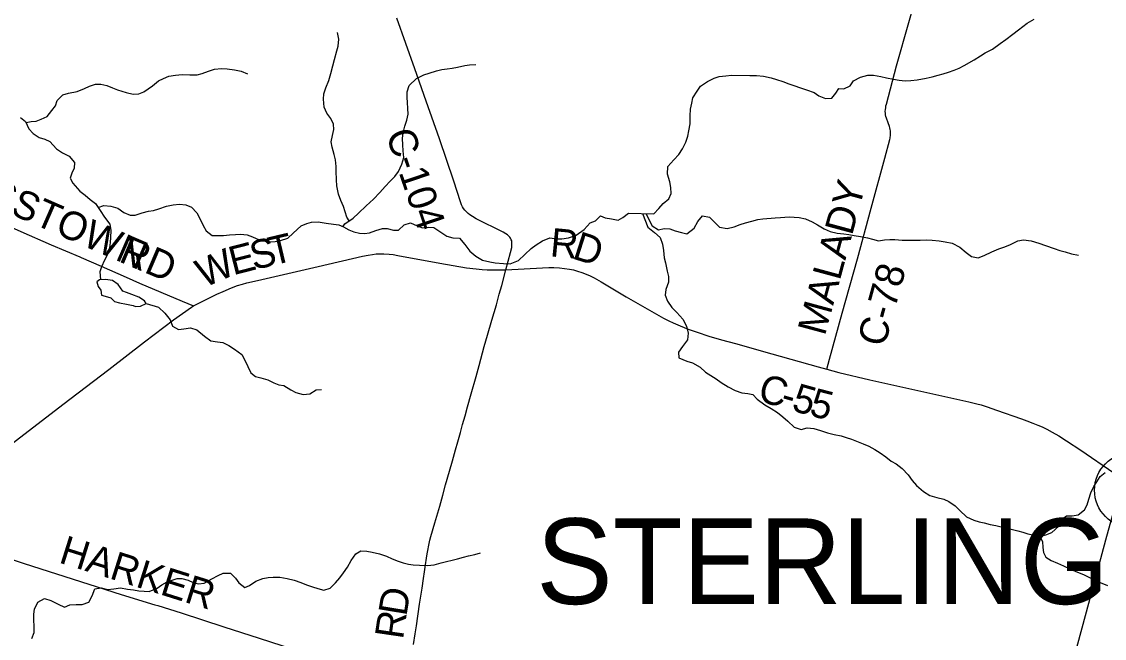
# Model space of a CAD drawing. Extents: x 1451455 to 1749751, y 218250 to 574981.
# Drawn here: x 1544531 to 1555909, y 395415 to 401899 of the extents above; entities that cross this region are included whole.
import ezdxf

# ---------------------------------------------------------------- set-up
doc = ezdxf.new("R2010")
doc.units = 0
for name, color, linetype in [('GM_X_County_Road', 7, 'Continuous'), ('GM_X_County_Road_Text', 7, 'Continuous'), ('GM_X_Minor_Lake', 7, 'Continuous'), ('GM_X_Minor_River', 7, 'Continuous'), ('GM_X_Township_Road', 7, 'Continuous'), ('GM_X_Township_Road_Text', 7, 'Continuous'), ('GM_X_Township_Text', 7, 'Continuous'), ('GM_X_Unincorporated', 7, 'Continuous')]:
    doc.layers.add(name, color=color, linetype=linetype)

msp = doc.modelspace()

# ---------------------------------------------------------------- linework, layer by layer
at = {"layer": 'GM_X_County_Road'}
for points in [[(1552991, 398244), (1553021, 398349), (1553154, 398833), (1553313, 399405), (1553457, 399937), (1553601, 400462), (1553654, 400659), (1553657, 400672), (1553659, 400685), (1553661, 400698), (1553662, 400711), (1553662, 400724), (1553662, 400737), (1553661, 400752), (1553659, 400764), (1553655, 400781), (1553651, 400797), (1553636, 400835), (1553619, 400883), (1553614, 400900), (1553610, 400918), (1553608, 400935), (1553607, 400954), (1553608, 400974), (1553611, 400994), (1553614, 401012), (1553618, 401030), (1553725, 401433), (1553853, 401891), (1554035, 402528)], [(1549620, 399291), (1549670, 399473), (1549682, 399523), (1549683, 399538), (1549684, 399556), (1549684, 399575), (1549681, 399593), (1549676, 399606), (1549669, 399621), (1549660, 399634), (1549648, 399647), (1549637, 399657), (1549621, 399669), (1549590, 399687), (1549309, 399827), (1549268, 399850), (1549241, 399868), (1549222, 399883), (1549203, 399901), (1549189, 399916), (1549176, 399935), (1549165, 399952), (1549155, 399973), (1549143, 400004), (1549072, 400222), (1548921, 400666), (1548783, 401062), (1548663, 401402), (1548475, 401934)], [(1543012, 400350), (1543333, 400211), (1543577, 400105), (1543886, 399969), (1544259, 399808), (1544522, 399694), (1544843, 399553), (1545142, 399426), (1545156, 399420)], [(1546336, 398910), (1546584, 399032), (1546650, 399062), (1546737, 399099), (1546798, 399123), (1546851, 399140), (1546898, 399153), (1547010, 399178), (1547647, 399324), (1548113, 399432), (1548174, 399445), (1548219, 399452), (1548255, 399456), (1548294, 399457), (1548336, 399457), (1548392, 399453), (1548434, 399449), (1548485, 399441), (1548924, 399360), (1549206, 399312), (1549307, 399299), (1549369, 399293), (1549422, 399290), (1549497, 399288), (1549620, 399291)], [(1545156, 399420), (1545366, 399328), (1545629, 399211)], [(1548649, 395351), (1548666, 395462), (1548679, 395546), (1548713, 395773), (1548740, 395944), (1548755, 396044), (1548765, 396114), (1548776, 396187), (1548784, 396258), (1548791, 396303), (1548798, 396337), (1548809, 396394), (1548822, 396447), (1548832, 396486), (1548873, 396629), (1548893, 396698), (1548924, 396805), (1548957, 396920), (1548987, 397028), (1549029, 397174), (1549059, 397283), (1549091, 397396), (1549115, 397481), (1549142, 397578), (1549165, 397662), (1549191, 397753), (1549218, 397850), (1549255, 397985), (1549306, 398169), (1549338, 398285), (1549392, 398482), (1549426, 398603), (1549472, 398760), (1549520, 398922), (1549550, 399033), (1549576, 399126), (1549620, 399291)], [(1549620, 399291), (1550005, 399311), (1550071, 399313), (1550123, 399313), (1550182, 399310), (1550237, 399304), (1550289, 399296), (1550330, 399288), (1550371, 399277), (1550417, 399262), (1550463, 399244), (1550505, 399226), (1550546, 399205), (1550620, 399164), (1550885, 399007), (1551275, 398782), (1551331, 398754), (1551378, 398732), (1551451, 398701), (1551537, 398667), (1551629, 398634), (1551752, 398593), (1551884, 398554), (1552032, 398514), (1552414, 398407), (1552900, 398268), (1552991, 398244)], [(1545629, 399211), (1545769, 399150), (1546218, 398959), (1546336, 398910)], [(1543259, 396650), (1543550, 396843), (1543897, 397069), (1544005, 397143), (1544102, 397211), (1544221, 397304), (1544476, 397500), (1544964, 397872), (1545446, 398241), (1545822, 398532), (1546127, 398765), (1546316, 398896), (1546336, 398910)], [(1552991, 398244), (1553120, 398209), (1553444, 398132), (1554485, 397901), (1554568, 397881), (1554613, 397869), (1554678, 397848), (1554774, 397815), (1555037, 397722), (1555094, 397701), (1555157, 397678), (1555209, 397658), (1555254, 397638), (1555304, 397614), (1555361, 397583), (1555429, 397543), (1555512, 397491), (1555660, 397393), (1556009, 397154), (1556046, 397131), (1556077, 397114), (1556106, 397100)], [(1554936, 392839), (1555120, 393496), (1555319, 394224), (1555434, 394645), (1555630, 395356), (1555711, 395657), (1555795, 395968), (1555925, 396452), (1556005, 396740), (1556089, 397036), (1556106, 397100)]]:
    msp.add_lwpolyline(points, dxfattribs=at)
at = {"layer": 'GM_X_Minor_Lake'}
for points in [[(1545780, 398906), (1545840, 398935), (1545823, 398965), (1545763, 399002), (1545690, 399031), (1545634, 399050), (1545593, 399065), (1545544, 399135), (1545487, 399178), (1545413, 399189), (1545351, 399186), (1545321, 399163), (1545336, 399113), (1545363, 399074), (1545372, 399024), (1545432, 399007), (1545468, 398995), (1545507, 398958), (1545561, 398943), (1545632, 398930), (1545702, 398913), (1545728, 398904)], [(1545728, 398904), (1545780, 398906)]]:
    msp.add_lwpolyline(points, dxfattribs=at)
at = {"layer": 'GM_X_Minor_River'}
for points in [[(1551174, 399878), (1551227, 399935), (1551274, 399988), (1551333, 400037), (1551355, 400093), (1551352, 400155), (1551341, 400215), (1551319, 400294), (1551322, 400374), (1551383, 400447), (1551436, 400502), (1551477, 400561), (1551510, 400633), (1551531, 400696), (1551544, 400750), (1551557, 400826), (1551557, 400908), (1551560, 400978), (1551573, 401042), (1551586, 401096), (1551629, 401167), (1551666, 401220), (1551738, 401269), (1551809, 401306), (1551861, 401321), (1551931, 401328), (1551991, 401337), (1552185, 401334), (1552255, 401331), (1552326, 401324), (1552408, 401307), (1552464, 401292), (1552531, 401269), (1552593, 401246), (1552646, 401227), (1552716, 401202), (1552779, 401183), (1552859, 401153), (1552910, 401119), (1552980, 401091), (1553046, 401094), (1553086, 401146), (1553119, 401197), (1553171, 401192), (1553237, 401223), (1553274, 401277), (1553345, 401316), (1553425, 401336), (1553483, 401336), (1553561, 401322), (1553620, 401309), (1553692, 401294), (1553752, 401283), (1553814, 401278), (1553876, 401279), (1553940, 401288), (1554036, 401305), (1554100, 401320), (1554164, 401335), (1554216, 401350), (1554272, 401369), (1554329, 401390), (1554383, 401411), (1554437, 401438), (1554542, 401497), (1554607, 401538), (1554657, 401569), (1554734, 401608), (1554815, 401670), (1554875, 401710), (1554946, 401766), (1555005, 401814), (1555098, 401882), (1555170, 401923)], [(1547974, 399806), (1547950, 399843), (1547931, 399898), (1547912, 399954), (1547885, 400018), (1547862, 400085), (1547842, 400173), (1547839, 400235), (1547838, 400325), (1547835, 400377), (1547830, 400445), (1547817, 400502), (1547794, 400578), (1547785, 400634), (1547798, 400702), (1547811, 400764), (1547808, 400822), (1547779, 400882), (1547740, 400935), (1547711, 401000), (1547703, 401082), (1547708, 401138), (1547727, 401203), (1547758, 401281), (1547779, 401353), (1547801, 401434), (1547818, 401500), (1547845, 401590), (1547856, 401641), (1547865, 401715), (1547850, 401784)], [(1544578, 400837), (1544631, 400849), (1544685, 400852), (1544736, 400873), (1544798, 400902), (1544849, 400963), (1544886, 401015), (1544905, 401070), (1544965, 401129), (1545024, 401145), (1545114, 401165), (1545192, 401194), (1545245, 401221), (1545307, 401240), (1545365, 401243), (1545426, 401228), (1545486, 401203), (1545540, 401182), (1545629, 401153), (1545703, 401136), (1545763, 401141), (1545815, 401160), (1545906, 401224), (1545970, 401277), (1546021, 401301), (1546079, 401326), (1546149, 401335), (1546219, 401342), (1546299, 401338), (1546377, 401339), (1546427, 401352), (1546495, 401379), (1546558, 401400), (1546630, 401405), (1546692, 401402), (1546769, 401391), (1546837, 401378), (1546904, 401351)], [(1547908, 399742), (1547927, 399774), (1548014, 399832), (1548071, 399885), (1548150, 399962), (1548229, 400031), (1548294, 400104), (1548351, 400167), (1548404, 400222), (1548454, 400271), (1548491, 400323), (1548526, 400400), (1548546, 400470), (1548541, 400542), (1548536, 400602), (1548535, 400670), (1548542, 400730), (1548559, 400800), (1548580, 400862), (1548593, 400927), (1548590, 400985), (1548585, 401050), (1548582, 401100), (1548581, 401160), (1548602, 401229), (1548681, 401300), (1548758, 401339), (1548812, 401358), (1548892, 401383), (1548946, 401396), (1549002, 401403), (1549054, 401410), (1549110, 401419), (1549189, 401438), (1549239, 401445), (1549303, 401448)], [(1544518, 400892), (1544573, 400848), (1544608, 400773), (1544651, 400722), (1544716, 400679), (1544776, 400662), (1544828, 400637), (1544898, 400560), (1544961, 400519), (1545029, 400486), (1545086, 400417), (1545083, 400357), (1545060, 400306), (1545041, 400254), (1545068, 400199), (1545143, 400118), (1545198, 400073), (1545253, 400030), (1545306, 399986), (1545355, 399913), (1545402, 399844), (1545458, 399771), (1545467, 399703), (1545464, 399629), (1545461, 399577), (1545454, 399519), (1545429, 399445), (1545402, 399390), (1545371, 399322), (1545352, 399270), (1545359, 399187)], [(1545335, 399943), (1545394, 399964), (1545469, 399959), (1545543, 399938), (1545604, 399893), (1545670, 399864), (1545724, 399863), (1545798, 399888), (1545866, 399907), (1545916, 399914), (1545974, 399929), (1546053, 399960), (1546123, 399974), (1546191, 399979), (1546257, 399974), (1546316, 399949), (1546373, 399888), (1546404, 399828), (1546439, 399757), (1546470, 399701), (1546535, 399650), (1546597, 399649), (1546651, 399652), (1546715, 399657), (1546777, 399662), (1546831, 399665), (1546900, 399658), (1546958, 399635), (1547027, 399606), (1547091, 399589), (1547143, 399582), (1547195, 399587), (1547253, 399598), (1547329, 399621), (1547384, 399676), (1547469, 399753), (1547528, 399778), (1547578, 399791), (1547648, 399794), (1547731, 399781), (1547807, 399771), (1547863, 399761), (1547914, 399740), (1547968, 399711), (1548023, 399688), (1548081, 399675), (1548135, 399672), (1548187, 399679), (1548253, 399702), (1548322, 399725), (1548374, 399724), (1548439, 399707), (1548493, 399708), (1548552, 399764), (1548616, 399785), (1548688, 399751), (1548745, 399730), (1548809, 399737), (1548863, 399733), (1548938, 399685), (1548999, 399644), (1549061, 399627), (1549133, 399624), (1549190, 399557), (1549240, 399486), (1549303, 399433), (1549375, 399390), (1549450, 399375), (1549506, 399364), (1549594, 399355), (1549666, 399354), (1549752, 399388), (1549819, 399451), (1549884, 399512), (1549939, 399553), (1550003, 399594), (1550082, 399627), (1550153, 399616), (1550207, 399617), (1550279, 399626), (1550358, 399653), (1550441, 399715), (1550506, 399782), (1550560, 399804), (1550613, 399857), (1550664, 399836), (1550730, 399825), (1550798, 399810), (1550850, 399839), (1550909, 399884), (1551174, 399878)], [(1551055, 399881), (1551112, 399739), (1551183, 399682), (1551242, 399629), (1551265, 399560), (1551276, 399492), (1551284, 399416), (1551296, 399362), (1551316, 399275), (1551329, 399221), (1551330, 399161), (1551301, 399084), (1551292, 399024), (1551317, 398959), (1551362, 398894), (1551415, 398840), (1551478, 398769), (1551518, 398696), (1551537, 398624), (1551528, 398552), (1551477, 398485), (1551434, 398423), (1551437, 398363), (1551520, 398330), (1551582, 398311), (1551663, 398266), (1551718, 398215), (1551775, 398180), (1551829, 398143), (1551882, 398104), (1551957, 398059), (1552030, 398020), (1552100, 397995), (1552162, 397990), (1552214, 397979), (1552261, 397928), (1552342, 397869), (1552409, 397830), (1552474, 397791), (1552531, 397744), (1552582, 397699), (1552649, 397634), (1552721, 397611), (1552785, 397628), (1552857, 397622), (1552926, 397601), (1552998, 397576), (1553068, 397559), (1553143, 397544), (1553197, 397527), (1553250, 397508), (1553320, 397481), (1553375, 397460), (1553433, 397435), (1553498, 397400), (1553552, 397367), (1553613, 397322), (1553670, 397278), (1553722, 397249), (1553785, 397202), (1553847, 397133), (1553890, 397076), (1553936, 397021), (1554008, 396960), (1554076, 396917), (1554149, 396896), (1554223, 396879), (1554276, 396854), (1554340, 396809), (1554389, 396758), (1554461, 396691), (1554537, 396656), (1554592, 396639), (1554644, 396628), (1554708, 396613), (1554768, 396600), (1554825, 396587), (1554917, 396568), (1554998, 396544), (1555052, 396530), (1555104, 396515), (1555157, 396504), (1555225, 396497), (1555258, 396432), (1555263, 396372), (1555270, 396318), (1555293, 396268), (1555349, 396235), (1555416, 396206), (1555480, 396179), (1555553, 396144), (1555628, 396111), (1555688, 396086), (1555745, 396057), (1555813, 396022), (1555866, 396001), (1555942, 395970)], [(1551091, 399880), (1551156, 399752), (1551223, 399711), (1551283, 399724), (1551341, 399719), (1551397, 399700), (1551465, 399681), (1551522, 399668), (1551599, 399727), (1551636, 399798), (1551685, 399856), (1551759, 399842), (1551814, 399786), (1551865, 399739), (1551945, 399725), (1552019, 399742), (1552083, 399767), (1552137, 399782), (1552206, 399801), (1552268, 399818), (1552320, 399826), (1552448, 399836), (1552506, 399841), (1552598, 399847), (1552701, 399841), (1552769, 399824), (1552837, 399795), (1552896, 399764), (1552963, 399721), (1553027, 399692), (1553102, 399675), (1553172, 399668), (1553224, 399661), (1553278, 399652), (1553345, 399641), (1553419, 399626), (1553473, 399613), (1553536, 399596), (1553600, 399605), (1553654, 399610), (1553708, 399609), (1553784, 399602), (1553916, 399600), (1553972, 399603), (1554042, 399604), (1554100, 399601), (1554173, 399594), (1554237, 399585), (1554309, 399570), (1554390, 399527), (1554457, 399473), (1554512, 399429), (1554582, 399417), (1554644, 399440), (1554727, 399479), (1554801, 399510), (1554851, 399529), (1554914, 399552), (1554998, 399593), (1555060, 399604), (1555140, 399595), (1555220, 399571), (1555289, 399546), (1555382, 399515), (1555442, 399492), (1555496, 399477), (1555565, 399458), (1555637, 399443)], [(1545840, 398935), (1545969, 398896), (1546036, 398833), (1546093, 398762), (1546116, 398696), (1546181, 398661), (1546235, 398670), (1546307, 398679), (1546373, 398658), (1546452, 398593), (1546521, 398544), (1546590, 398532), (1546644, 398524), (1546708, 398493), (1546767, 398454), (1546844, 398398), (1546877, 398338), (1546908, 398273), (1546939, 398207), (1546990, 398168), (1547044, 398155), (1547117, 398132), (1547182, 398101), (1547234, 398082), (1547288, 398075), (1547359, 398028), (1547414, 397999), (1547488, 397980), (1547560, 397987), (1547625, 398028), (1547683, 398031)], [(1555230, 396487), (1555293, 396502), (1555358, 396527), (1555429, 396594), (1555454, 396661), (1555510, 396704), (1555570, 396703), (1555632, 396712), (1555701, 396767), (1555728, 396819), (1555747, 396877), (1555768, 396944), (1555797, 397010), (1555828, 397061), (1555865, 397117), (1555917, 397158)], [(1544638, 395415), (1544663, 395475), (1544662, 395541), (1544659, 395609), (1544658, 395671), (1544667, 395722), (1544702, 395794), (1544773, 395833), (1544838, 395814), (1544915, 395775), (1544983, 395743), (1545039, 395767), (1545103, 395772), (1545169, 395770), (1545237, 395795), (1545274, 395863), (1545301, 395936), (1545368, 395945), (1545433, 395928), (1545499, 395935), (1545569, 395946), (1545643, 395933), (1545707, 395924), (1545764, 395915), (1545820, 395910), (1545872, 395909), (1545955, 395942), (1546005, 395977), (1546062, 396008), (1546112, 396027), (1546164, 396043), (1546216, 396044), (1546282, 396027), (1546335, 396004), (1546389, 395987), (1546449, 395996), (1546530, 396041), (1546596, 396076), (1546648, 396099), (1546726, 396102), (1546779, 396049), (1546814, 395998), (1546876, 395951), (1546926, 395972), (1546992, 396015), (1547067, 396044), (1547123, 396055), (1547175, 396059), (1547245, 396057), (1547323, 396046), (1547396, 396027), (1547464, 396004), (1547525, 395979), (1547589, 395956), (1547644, 395939), (1547706, 395920), (1547774, 395941), (1547831, 396000), (1547874, 396051), (1547913, 396105), (1547954, 396164), (1547993, 396232), (1548044, 396305), (1548094, 396334), (1548158, 396331), (1548214, 396320), (1548291, 396305), (1548367, 396280), (1548424, 396251), (1548488, 396226), (1548542, 396209), (1548595, 396196), (1548647, 396189)], [(1548647, 396189), (1548713, 396184), (1548795, 396181), (1548867, 396188), (1548941, 396208), (1548997, 396222), (1549055, 396237), (1549113, 396250), (1549176, 396267), (1549228, 396282), (1549292, 396297), (1549354, 396314)]]:
    msp.add_lwpolyline(points, dxfattribs=at)
at = {"layer": 'GM_X_Township_Road'}
msp.add_lwpolyline([(1543259, 396650), (1543287, 396631), (1543295, 396626), (1543303, 396622), (1543311, 396619), (1543507, 396553), (1544025, 396381), (1544559, 396203), (1545576, 395876), (1545932, 395769), (1545963, 395759), (1546208, 395683), (1546656, 395536), (1547028, 395418), (1547492, 395265), (1547974, 395106), (1548349, 394984), (1548531, 394929), (1548556, 394922), (1548579, 394916)], dxfattribs=at)
at = {"layer": 'GM_X_Unincorporated'}
msp.add_circle((1556198, 396973), 393, dxfattribs=at)

# ---------------------------------------------------------------- texts
at = {"layer": 'GM_X_County_Road_Text'}
for s, rotation, p in [('C-104', 288.784, (1548355, 400718)), ('CROSSTOWN', 336.4094, (1543337, 400345)), ('MALADY', 74.8679, (1552971, 398587)), ('R', 354.5471, (1550077, 399432)), ('D', 342.2424, (1550306, 399412)), ('RD', 336.9332, (1545541, 399381)), ('E', 14.3917, (1546753, 399231)), ('S', 13.3385, (1546969, 399286)), ('T', 13.3102, (1547166, 399333)), ('W', 23.44, (1546446, 399097)), ('C-78', 74.7148, (1553598, 398467)), ('C', 343.8959, (1552254, 397916)), ('5', 344.2095, (1552611, 397813)), ('5', 345.426, (1552796, 397761)), ('-', 343.9659, (1552492, 397847)), ('D', 80.6515, (1548574, 395640)), ('R', 81.6491, (1548538, 395397))]:
    msp.add_text(s, height=300, rotation=rotation, dxfattribs=at).set_placement(p)
at = {"layer": 'GM_X_Township_Road_Text'}
msp.add_text('HARKER', height=300, rotation=342.5487, dxfattribs=at).set_placement((1544911, 396215))
at = {"layer": 'GM_X_Township_Text'}
msp.add_text('STERLING', height=900, rotation=0, dxfattribs=at).set_placement((1549939, 395776))

doc.saveas('drawing.dxf')
